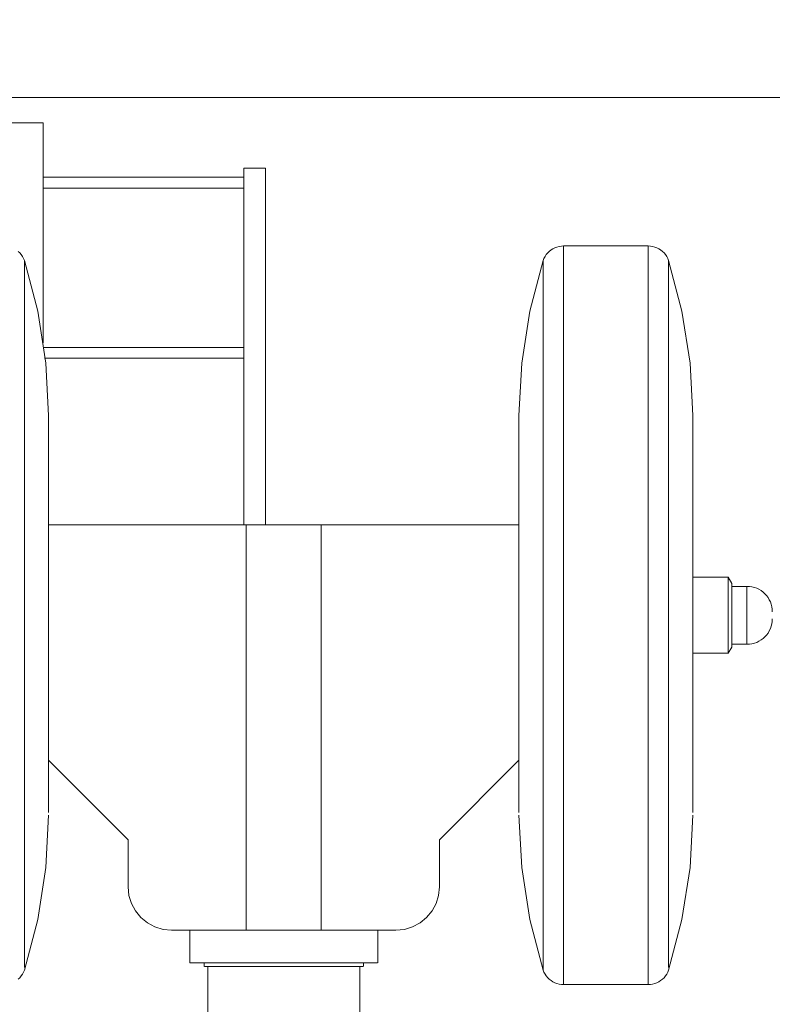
# Model space of a CAD drawing. Header units: millimetres. Extents: x -33711 to 550618, y -222428 to 596511.
# Tile 540 of 656: x 387831 to 388039, y -5149 to -4877. Entities that reach past the tile are written whole.
import ezdxf

# ---------------------------------------------------------------- set-up
doc = ezdxf.new("R2010")
doc.units = ezdxf.units.MM
doc.linetypes.add('XKITLINE00', pattern=[0])
doc.layers.add('IN_KOTY', color=4, linetype='Continuous', lineweight=13)
doc.styles.add('Koty', font='romand.shx', dxfattribs={"width": 0.8})
doc.dimstyles.new('IN_50', dxfattribs={"dimtxt": 125, "dimasz": 125, "dimexe": 75, "dimexo": 300, "dimgap": 40, "dimtad": 1, "dimdec": 0, "dimrnd": 5, "dimzin": 9, "dimdsep": 46, "dimtxsty": 'Koty', "dimblk": 'OBLIQUE', "dimcen": 40, "dimdle": 75, "dimclrd": 256, "dimclre": 256, "dimclrt": 256, "dimadec": 0, "dimazin": 0, "dimtfac": 1, "dimtdec": 0, "dimtmove": 1, "dimatfit": 3, "dimldrblk": 'ARCHTICK', "dimfxl": 350, "dimfxlon": 1, "dimtolj": 1, "dimtzin": 0, "dimlwd": -1, "dimlwe": -1, "dimarcsym": 0})

# ---------------------------------------------------------------- blocks, each defined once
blk = doc.blocks.new('_Oblique')
at = {"color": 0, "linetype": 'ByBlock', "lineweight": -2}
blk.add_line((-0.5, -0.5), (0.5, 0.5), dxfattribs=at)
blk = doc.blocks.new('*D684')
at = {"layer": 'DEFPOINTS', "color": 0, "transparency": 16777216}
for p in [(386834.49, -2770.55), (386834.49, -9055.9), (388474.98, -9055.9)]:
    blk.add_point(p, dxfattribs=at)
at = {"layer": 'IN_KOTY', "transparency": 16777216}
for p, q in [((388474.98, -2695.55), (388474.98, -9130.9)), ((388124.98, -2770.55), (388549.98, -2770.55)), ((388124.98, -9055.9), (388549.98, -9055.9))]:
    blk.add_line(p, q, dxfattribs=at)
at = {"layer": 'IN_KOTY', "transparency": 16777216, "xscale": 125, "yscale": 125, "zscale": 125}
for p, rotation in [((388474.98, -2770.55), 90), ((388474.98, -9055.9), 270)]:
    blk.add_blockref('_Oblique', p, dxfattribs=dict(at, rotation=rotation))
at = {"layer": 'IN_KOTY', "transparency": 16777216, "insert": (388372.48, -5913.22), "char_height": 125, "attachment_point": 5, "rotation": 90, "style": 'Koty'}
blk.add_mtext('\\A1;6285', dxfattribs=at)
blk = doc.blocks.new('_ArchTick')
at = {"color": 0, "linetype": 'ByBlock', "lineweight": 13, "const_width": 0.15}
blk.add_lwpolyline([(-0.5, -0.5), (0.5, 0.5)], dxfattribs=at)
blk = doc.blocks.new('*D718')
at = {"layer": 'DEFPOINTS', "color": 0, "transparency": 16777216}
for p in [(378914.49, -1219.78), (403006.01, -1219.78), (401004.48, -9205.9)]:
    blk.add_point(p, dxfattribs=at)
at = {"layer": 'IN_KOTY', "transparency": 16777216}
for p, q in [((403006.01, -9280.9), (403006.01, -1144.78)), ((402656.01, -1219.78), (403081.01, -1219.78)), ((402656.01, -9205.9), (403081.01, -9205.9))]:
    blk.add_line(p, q, dxfattribs=at)
at = {"layer": 'IN_KOTY', "transparency": 16777216, "xscale": 125, "yscale": 125, "zscale": 125}
for p, rotation in [((403006.01, -1219.78), 90), ((403006.01, -9205.9), 270)]:
    blk.add_blockref('_Oblique', p, dxfattribs=dict(at, rotation=rotation))
at = {"layer": 'IN_KOTY', "transparency": 16777216, "insert": (402903.51, -5212.84), "char_height": 125, "attachment_point": 5, "rotation": 90, "style": 'Koty'}
blk.add_mtext('\\A1;7985', dxfattribs=at)

msp = doc.modelspace()

# ---------------------------------------------------------------- linework, layer by layer
at = {"linetype": 'XKITLINE00', "lineweight": 0}
for p, q in [((391666.50538, -4898.89791), (387824.99556, -4898.89791)), ((387836.9954, -4905.89794), (387824.99579, -4905.89794)), ((387836.9954, -4905.89794), (387836.9954, -4966.64103)), ((387892.49495, -4918.39787), (387892.49495, -5016.89788)), ((387892.49495, -4918.39787), (387898.49499, -4918.39787)), ((387898.49499, -4918.39787), (387898.49499, -5016.89788)), ((387836.9954, -4920.89792), (387892.49495, -4920.89792)), ((387836.9954, -4923.89794), (387892.49495, -4923.89794)), ((387977.3679, -4940.99892), (387976.88439, -4941.37943)), ((387977.88765, -4940.67002), (387977.3679, -4940.99892)), ((387978.4384, -4940.39596), (387977.88765, -4940.67002)), ((387979.01442, -4940.17983), (387978.4384, -4940.39596)), ((387979.60951, -4940.02378), (387979.01442, -4940.17983)), ((387980.21748, -4939.92949), (387979.60951, -4940.02378)), ((387980.83212, -4939.8979), (387980.21748, -4939.92949)), ((387980.83189, -5143.89797), (387980.83189, -4939.89798)), ((388004.19857, -4939.8979), (387980.83212, -4939.8979)), ((388004.19834, -5143.89797), (388004.19834, -4939.89798)), ((388004.81274, -4939.92949), (388004.19857, -4939.8979)), ((388005.42071, -4940.02378), (388004.81274, -4939.92949)), ((388006.0158, -4940.17983), (388005.42071, -4940.02378)), ((388006.59182, -4940.39596), (388006.0158, -4940.17983)), ((388007.14257, -4940.67002), (388006.59182, -4940.39596)), ((388007.66232, -4940.99892), (388007.14257, -4940.67002)), ((388008.14583, -4941.37943), (388007.66232, -4940.99892)), ((387830.58789, -4941.80739), (387830.14586, -4941.37943)), ((387830.98366, -4942.27839), (387830.58789, -4941.80739)), ((387831.32937, -4942.78741), (387830.98366, -4942.27839)), ((387831.62072, -4943.32922), (387831.32937, -4942.78741)), ((387831.85532, -4943.89797), (387831.62072, -4943.32922)), ((387975.40953, -4943.32922), (387975.17493, -4943.89797)), ((387975.70135, -4942.78741), (387975.40953, -4943.32922)), ((387976.04658, -4942.27839), (387975.70135, -4942.78741)), ((387976.44236, -4941.80739), (387976.04658, -4942.27839)), ((387976.88439, -4941.37943), (387976.44236, -4941.80739)), ((388008.58786, -4941.80739), (388008.14583, -4941.37943)), ((388008.98363, -4942.27839), (388008.58786, -4941.80739)), ((388009.32934, -4942.78741), (388008.98363, -4942.27839)), ((388009.62069, -4943.32922), (388009.32934, -4942.78741)), ((388009.85529, -4943.89797), (388009.62069, -4943.32922)), ((387831.85509, -5139.12459), (387831.85509, -4943.89792)), ((387831.85532, -4943.89797), (387835.54222, -4957.91805)), ((387975.17493, -4943.89797), (387971.48802, -4957.91805)), ((387975.17517, -5139.8979), (387975.17517, -4943.89792)), ((388009.85506, -5139.12459), (388009.85506, -4943.89792)), ((388009.85529, -4943.89797), (388013.5422, -4957.91805)), ((387837.77001, -4972.2426), (387835.54222, -4957.91805)), ((387971.48802, -4957.91805), (387969.26024, -4972.2426)), ((388015.76998, -4972.2426), (388013.5422, -4957.91805)), ((387837.23334, -4967.89797), (387892.49495, -4967.89797)), ((387837.43742, -4970.89787), (387892.49495, -4970.89787)), ((387838.5153, -4986.72009), (387837.77001, -4972.2426)), ((387969.26024, -4972.2426), (387968.51542, -4986.72009)), ((388016.51528, -4986.72009), (388015.76998, -4972.2426)), ((387838.51508, -5096.32309), (387838.51508, -4986.72017)), ((387968.51519, -5096.32309), (387968.51519, -4986.72017)), ((388016.51505, -5096.32309), (388016.51505, -4986.72017)), ((387893.16252, -5016.89788), (387838.51508, -5016.89788)), ((387913.86774, -5016.89788), (387893.16252, -5016.89788)), ((387893.16252, -5016.89788), (387893.16252, -5128.89787)), ((387913.86774, -5016.89788), (387913.86774, -5128.89787)), ((387913.86774, -5016.89788), (387968.51519, -5016.89788)), ((388026.31523, -5031.39794), (388016.51528, -5031.39794)), ((388026.31501, -5052.39793), (388026.31501, -5031.3979)), ((388027.31516, -5033.12993), (388026.31523, -5031.39794)), ((388027.31541, -5050.66582), (388027.31541, -5033.13001)), ((388027.31541, -5033.13001), (388027.31541, -5033.81916)), ((388027.31516, -5033.89788), (388031.51514, -5033.89788)), ((388027.31541, -5049.89787), (388027.31541, -5033.89796)), ((388031.51514, -5033.89788), (388032.20131, -5033.93162)), ((388031.51539, -5049.82336), (388031.51539, -5033.89796)), ((388032.88081, -5034.03247), (388032.20131, -5033.93162)), ((388033.54695, -5034.19936), (388032.88081, -5034.03247)), ((388034.19401, -5034.43075), (388033.54695, -5034.19936)), ((388034.81486, -5034.72448), (388034.19401, -5034.43075)), ((388035.40423, -5035.07758), (388034.81486, -5034.72448)), ((388035.95593, -5035.48682), (388035.40423, -5035.07758)), ((388036.46471, -5035.94816), (388035.95593, -5035.48682)), ((388036.92629, -5036.45719), (388036.46471, -5035.94816)), ((388037.33542, -5037.00889), (388036.92629, -5036.45719)), ((388037.68875, -5037.59814), (388037.33542, -5037.00889)), ((388037.98249, -5038.2191), (388037.68875, -5037.59814)), ((388038.21375, -5038.86593), (388037.98249, -5038.2191)), ((388038.38065, -5039.53231), (388038.21375, -5038.86593)), ((388038.48126, -5040.2118), (388038.38065, -5039.53231)), ((388038.51511, -5040.89797), (388038.48126, -5040.2118)), ((388038.21375, -5044.92987), (388038.38065, -5044.26361)), ((388038.38065, -5044.26361), (388038.48126, -5043.58399)), ((388038.48126, -5043.58399), (388038.51511, -5042.89794)), ((388036.92629, -5047.33873), (388037.33542, -5046.78691)), ((388037.33542, -5046.78691), (388037.68875, -5046.19766)), ((388037.68875, -5046.19766), (388037.98249, -5045.5767)), ((388037.98249, -5045.5767), (388038.21375, -5044.92987)), ((388031.51514, -5049.89791), (388032.20131, -5049.86418)), ((388032.20131, -5049.86418), (388032.88081, -5049.76345)), ((388032.88081, -5049.76345), (388033.54695, -5049.59655)), ((388033.54695, -5049.59655), (388034.19401, -5049.36505)), ((388034.19401, -5049.36505), (388034.81486, -5049.07132)), ((388034.81486, -5049.07132), (388035.40423, -5048.71822)), ((388035.40423, -5048.71822), (388035.95593, -5048.30897)), ((388035.95593, -5048.30897), (388036.46471, -5047.84763)), ((388036.46471, -5047.84763), (388036.92629, -5047.33873)), ((388026.31523, -5052.39797), (388016.51528, -5052.39797)), ((388027.31516, -5050.66586), (388026.31523, -5052.39797)), ((388031.51514, -5049.89791), (388027.31516, -5049.89791)), ((388027.31541, -5049.97655), (388027.31541, -5050.66582)), ((387860.51539, -5103.89789), (387838.51508, -5081.89794)), ((387946.51535, -5103.89789), (387968.51519, -5081.89805)), ((387837.77001, -5111.55332), (387838.5153, -5097.07571)), ((387968.51542, -5097.07571), (387969.26024, -5111.55332)), ((388015.76998, -5111.55332), (388016.51528, -5097.07571)), ((387860.51539, -5116.8979), (387860.51539, -5103.89789)), ((387946.51535, -5103.89789), (387946.51535, -5116.8979)), ((387835.54222, -5125.87786), (387837.77001, -5111.55332)), ((387969.26024, -5111.55332), (387971.48802, -5125.87786)), ((388013.5422, -5125.87786), (388015.76998, -5111.55332)), ((387860.51539, -5116.8979), (387860.7457, -5119.23905)), ((387946.51535, -5116.8979), (387946.28456, -5119.23905)), ((387860.7457, -5119.23905), (387861.42853, -5121.49008)), ((387945.60173, -5121.49008), (387946.28456, -5119.23905)), ((387861.42853, -5121.49008), (387862.53765, -5123.5648)), ((387944.49261, -5123.5648), (387945.60173, -5121.49008)), ((387831.85532, -5139.89795), (387835.54222, -5125.87786)), ((387862.53765, -5123.5648), (387864.02968, -5125.38322)), ((387864.02968, -5125.38322), (387865.84833, -5126.8756)), ((387941.18193, -5126.8756), (387943.00059, -5125.38322)), ((387943.00059, -5125.38322), (387944.49261, -5123.5648)), ((387975.17493, -5139.89795), (387971.48802, -5125.87786)), ((388009.85529, -5139.89795), (388013.5422, -5125.87786)), ((387865.84833, -5126.8756), (387867.92305, -5127.98449)), ((387867.92305, -5127.98449), (387870.1742, -5128.66732)), ((387870.1742, -5128.66732), (387872.51499, -5128.89787)), ((387934.51527, -5128.89787), (387936.85606, -5128.66732)), ((387936.85606, -5128.66732), (387939.10721, -5127.98449)), ((387939.10721, -5127.98449), (387941.18193, -5126.8756)), ((387893.16252, -5128.89787), (387872.51499, -5128.89787)), ((387877.51534, -5137.89797), (387877.51534, -5128.89791)), ((387913.86774, -5128.89787), (387893.16252, -5128.89787)), ((387913.86774, -5128.89787), (387934.51527, -5128.89787)), ((387929.51538, -5128.89791), (387929.51538, -5137.89797)), ((387877.62764, -5137.89793), (387877.51511, -5137.89793)), ((387877.51511, -5137.89793), (387929.4031, -5137.89793)), ((387881.51505, -5138.8979), (387881.51505, -5137.89785)), ((387882.51522, -5138.89798), (387881.62688, -5138.89798)), ((387882.51522, -5138.89798), (387882.51522, -5159.25499)), ((387882.51522, -5138.89798), (387903.51513, -5138.89798)), ((387924.51504, -5138.89798), (387903.51513, -5138.89798)), ((387925.40339, -5138.89798), (387924.51504, -5138.89798)), ((387924.51504, -5138.89798), (387924.51504, -5184.19751)), ((387925.5152, -5137.89785), (387925.5152, -5138.8979)), ((387830.14586, -5142.41636), (387830.58789, -5141.9884)), ((387830.58789, -5141.9884), (387830.98366, -5141.51741)), ((387830.98366, -5141.51741), (387831.32937, -5141.00838)), ((387831.32937, -5141.00838), (387831.62072, -5140.46669)), ((387831.62072, -5140.46669), (387831.85532, -5139.89795)), ((387975.17493, -5139.89795), (387975.40953, -5140.46669)), ((387975.40953, -5140.46669), (387975.70135, -5141.00838)), ((387975.70135, -5141.00838), (387976.04658, -5141.51741)), ((387976.04658, -5141.51741), (387976.44236, -5141.9884)), ((387976.44236, -5141.9884), (387976.88439, -5142.41636)), ((388008.14583, -5142.41636), (388008.58786, -5141.9884)), ((388008.58786, -5141.9884), (388008.98363, -5141.51741)), ((388008.98363, -5141.51741), (388009.32934, -5141.00838)), ((388009.32934, -5141.00838), (388009.62069, -5140.46669)), ((388009.62069, -5140.46669), (388009.85529, -5139.89795)), ((387976.88439, -5142.41636), (387977.3679, -5142.79688)), ((387977.3679, -5142.79688), (387977.88765, -5143.1259)), ((387977.88765, -5143.1259), (387978.4384, -5143.39984)), ((387978.4384, -5143.39984), (387979.01442, -5143.61608)), ((387979.01442, -5143.61608), (387979.60951, -5143.77213)), ((387979.60951, -5143.77213), (387980.21748, -5143.86642)), ((387980.83212, -5143.8979), (387980.21748, -5143.86642)), ((387980.83212, -5143.8979), (388004.19857, -5143.8979)), ((388004.19857, -5143.8979), (388004.81274, -5143.86642)), ((388004.81274, -5143.86642), (388005.42071, -5143.77213)), ((388005.42071, -5143.77213), (388006.0158, -5143.61608)), ((388006.0158, -5143.61608), (388006.59182, -5143.39984)), ((388006.59182, -5143.39984), (388007.14257, -5143.1259)), ((388007.14257, -5143.1259), (388007.66232, -5142.79688)), ((388007.66232, -5142.79688), (388008.14583, -5142.41636))]:
    msp.add_line(p, q, dxfattribs=at)

# ---------------------------------------------------------------- dimensions: what is measured, and where the dimension line sits
at = {"layer": 'IN_KOTY'}
dim = msp.add_linear_dim(base=(403006.00895, -1219.78411), p1=(401004.48431, -9205.8983), p2=(378914.48522, -1219.78411), angle=90, dimstyle='IN_50', dxfattribs=at)
dim.commit()
dim.dimension.update_dxf_attribs({"geometry": '*D718', "text_midpoint": (402903.50895, -5212.8412)})
at = {"layer": 'IN_KOTY', "color": 8}
dim = msp.add_linear_dim(base=(388474.97919, -9055.8983), p1=(386834.48519, -2770.54743), p2=(386834.48519, -9055.8983), angle=90, dimstyle='IN_50', dxfattribs=at)
dim.commit()
dim.dimension.update_dxf_attribs({"geometry": '*D684', "text_midpoint": (388372.47919, -5913.22287)})

doc.saveas('drawing.dxf')
